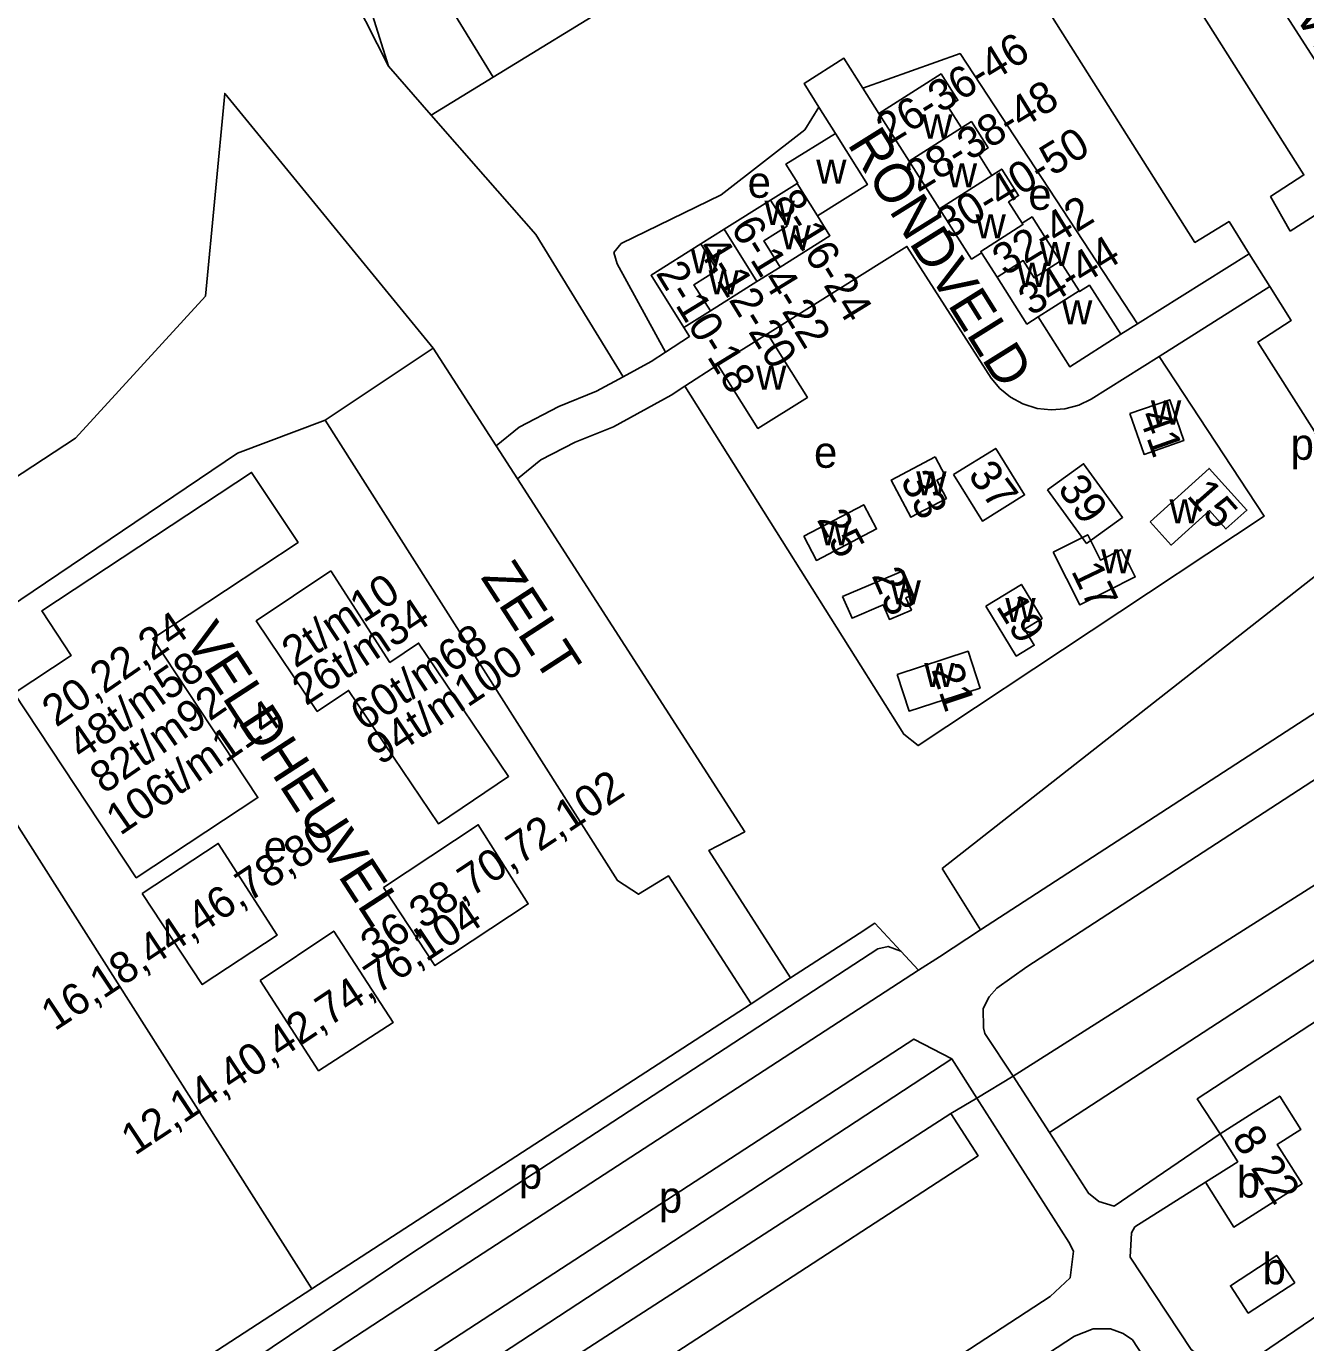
# Model space of a CAD drawing. Extents: x 159441 to 162086, y 388175 to 389787.
# Drawn here: x 159765.8 to 159928.9, y 389226.1 to 389394 of the extents above; entities that cross this region are included whole.
import ezdxf

# ---------------------------------------------------------------- set-up
doc = ezdxf.new("R2010")
doc.units = 0
for name, color, linetype in [('BLT_Basislijn', 7, 'Continuous'), ('BLT_Bebouwing', 7, 'Continuous'), ('BLT_Centroide', 7, 'Continuous'), ('BLT_Huisnummer', 7, 'Continuous'), ('BLT_Huisnummer_reeks', 7, 'Continuous'), ('BLT_Huisnummer_zonder_bebouwing', 7, 'Continuous'), ('BLT_Onderverdeling_panden', 7, 'Continuous'), ('BLT_Plantopo', 7, 'Continuous'), ('BLT_Straatnaam', 7, 'Continuous'), ('BLT_Vlakafsluiter', 7, 'Continuous')]:
    doc.layers.add(name, color=color, linetype=linetype)

msp = doc.modelspace()

# ---------------------------------------------------------------- linework, layer by layer
at = {"layer": 'BLT_Basislijn'}
for p, q in [((159811.91, 389388.9), (159817.38, 389382.64)), ((159825.27, 389387.48), (159817.38, 389382.64)), ((159874.45, 389382.86), (159872.41, 389386.08)), ((159866.8, 389383.67), (159868.9, 389380.31)), ((159817.38, 389382.64), (159824.3, 389374.73)), ((159926.89, 389367.85), (159939.01, 389375.68)), ((159907.43, 389356.04), (159921.66, 389364.95)), ((159921.66, 389364.95), (159924.3, 389360.77)), ((159910.17, 389351.88), (159924.3, 389360.77)), ((159905.27, 389354.69), (159907.43, 389356.04)), ((159817.62, 389352.91), (159803.86, 389343.74)), ((159817.62, 389352.91), (159825.63, 389340.48)), ((159853.92, 389350.82), (159849.69, 389348.06)), ((159957.57, 389345.47), (159882.49, 389286.56)), ((159825.63, 389340.48), (159828.35, 389336.26)), ((159966.92, 389330.42), (159887.4, 389278.74)), ((159751.94, 389312.03), (159802.13, 389232.96)), ((159882.49, 389286.56), (159887.4, 389278.74)), ((159863.19, 389272.62), (159871.93, 389278.29)), ((159887.4, 389278.74), (159882.15, 389275.33)), ((159882.15, 389275.33), (159879.51, 389273.61)), ((159823.15, 389236.98), (159879.51, 389273.61)), ((159858.16, 389269.32), (159863.19, 389272.62)), ((159802.13, 389232.96), (159858.16, 389269.32)), ((159883.73, 389262.3), (159886.93, 389257.3)), ((159891.54, 389260.08), (159896.2, 389252.92)), ((159883.63, 389255.34), (159886.93, 389257.3)), ((159749.12, 389198.56), (159802.13, 389232.96))]:
    msp.add_line(p, q, dxfattribs=at)
for points in [[(159785, 389438.06), (159794.48, 389423.34), (159811.91, 389388.9)], [(159800.04, 389438.34), (159801.93, 389420.75), (159811.91, 389388.9)], [(159926.53, 389417.24), (159924.9, 389413.28), (159923.5, 389408.14), (159922.98, 389405.75), (159923.61, 389401.39), (159925.74, 389396.35), (159939.01, 389375.68)], [(159900.1, 389399), (159899.81, 389400.22), (159904.39, 389403.01), (159905.17, 389402.21), (159909.74, 389404.85), (159928.63, 389375.01), (159924.37, 389372.26), (159926.89, 389367.85)], [(159900.1, 389399), (159895.77, 389396.37), (159914.73, 389366.4), (159919.08, 389369.06), (159921.66, 389364.95)], [(159872.41, 389386.08), (159884.79, 389390.48), (159907.43, 389356.04)], [(159872.41, 389386.08), (159869.99, 389389.9), (159864.92, 389386.68), (159866.8, 389383.67)], [(159744.65, 389323.51), (159772.04, 389341.44), (159788.61, 389359.57), (159791.04, 389385.41), (159817.62, 389352.91)], [(159866.8, 389383.67), (159864.99, 389380.75), (159854.34, 389372.49), (159841.59, 389366.28), (159840.67, 389365.13), (159841.08, 389363.66), (159847.22, 389352.42)], [(159824.3, 389374.73), (159830.69, 389367.42), (159841.86, 389349.29)], [(159860.24, 389354.77), (159878.02, 389365.9), (159888.76, 389349.08), (159889.88, 389347.77), (159891.24, 389346.66), (159892.78, 389345.83), (159894.62, 389345.25), (159896.39, 389345.05), (159898.14, 389345.18), (159899.92, 389345.66), (159901.52, 389346.44), (159910.17, 389351.88)], [(159924.3, 389360.77), (159927.01, 389356.46), (159922.75, 389353.71), (159932.21, 389338.79), (159936.51, 389341.57), (159937.16, 389340.54)], [(159847.22, 389352.42), (159850.29, 389354.42), (159849.58, 389355.55)], [(159841.86, 389349.29), (159845.4, 389351.23), (159847.22, 389352.42)], [(159910.17, 389351.88), (159923.56, 389331.51), (159879.46, 389302.26), (159877.64, 389303.7), (159849.69, 389348.06)], [(159825.63, 389340.48), (159828.59, 389342.87), (159833.63, 389345.5), (159838.45, 389347.43), (159841.86, 389349.29)], [(159849.69, 389348.06), (159847.97, 389346.93), (159840.59, 389342.9), (159835.72, 389340.95), (159831.34, 389338.67), (159828.35, 389336.26)], [(159803.86, 389343.74), (159792.67, 389339.52), (159751.94, 389312.03)], [(159803.86, 389343.74), (159841.12, 389285.04), (159843.81, 389283.3), (159847.62, 389285.65), (159858.16, 389269.32)], [(159891.54, 389260.08), (159887.94, 389265.55), (159887.78, 389266.28), (159887.75, 389268.72), (159888.52, 389270.22), (159889.47, 389271.31), (159893.3, 389274.05), (159930.5, 389298.21), (160000.68, 389343.03)], [(159828.35, 389336.26), (159857.34, 389291.26), (159852.77, 389288.88), (159863.19, 389272.62)], [(159891.54, 389260.08), (159952.5, 389298.75), (160006.83, 389334.04)], [(160005.96, 389324.35), (159896.2, 389252.92)], [(160014.45, 389322.25), (159915.03, 389257.2), (159917.95, 389252.74)], [(159871.93, 389278.29), (159873.94, 389279.6), (159877.24, 389276.05)], [(159823.15, 389242.93), (159874.29, 389276.34), (159875.62, 389276.64), (159877.24, 389276.05)], [(159877.24, 389276.05), (159879.51, 389273.61)], [(159823.15, 389228.53), (159878.9, 389264.82), (159883.73, 389262.3)], [(159883.73, 389262.3), (159823.86, 389223.09), (159823.15, 389222.62)], [(159886.93, 389257.3), (159898.66, 389238.95), (159899.25, 389237.77), (159898.81, 389234.37), (159896.28, 389231.99), (159869.59, 389214.59), (159867.79, 389214.27), (159866.61, 389214.42), (159865.28, 389215.01), (159862.5, 389219.39), (159846.06, 389208.71), (159848.94, 389204.05), (159848.35, 389203.66), (159847.43, 389200.44), (159842.15, 389201.9), (159836.34, 389180.66), (159841.65, 389179.2), (159840.8, 389176.23), (159842.33, 389173.89), (159837.71, 389170.93), (159851.04, 389150.42), (159858.04, 389154.86), (159863.18, 389146.94)], [(159823.15, 389216.24), (159826.99, 389218.74), (159883.63, 389255.34)], [(159883.63, 389255.34), (159887.08, 389249.96), (159824.11, 389208.98), (159825.94, 389201.58), (159826.18, 389198.24), (159826.01, 389194.12), (159824.53, 389186.85), (159823.15, 389184.27)], [(159896.2, 389252.92), (159901.17, 389245.16), (159902.5, 389244.12), (159904.42, 389243.53), (159917.95, 389252.74)], [(159916.06, 389246.57), (159907.08, 389240.87), (159906.64, 389240.13), (159906.49, 389237.03), (159914.25, 389225.23), (159916.53, 389223.43), (159919.04, 389222.99), (159921.11, 389223.29), (159930.65, 389229.8), (159931.89, 389231.71), (159932.34, 389233.48), (159932.29, 389234.57), (159933.62, 389235.21)], [(159790.31, 389215.53), (159788.15, 389218.72), (159788.4, 389219.68), (159814.63, 389237.36), (159823.15, 389242.93)], [(159790.31, 389215.53), (159817.53, 389233.33), (159823.15, 389236.98)], [(159794.55, 389209.91), (159821.18, 389227.24), (159823.15, 389228.53)], [(159893.74, 389223.23), (159899.4, 389226.93), (159901.76, 389227.87), (159903.98, 389227.87), (159905.6, 389227.28), (159906.77, 389226.48), (159922.69, 389202.03)]]:
    msp.add_lwpolyline(points, dxfattribs=at)
at = {"layer": 'BLT_Bebouwing'}
for p, q in [((159878.32, 389376.78), (159874.45, 389382.86)), ((159882.18, 389370.71), (159878.32, 389376.78)), ((159864.02, 389373.93), (159860.63, 389371.8)), ((159860.63, 389371.8), (159854.7, 389368.08)), ((159854.7, 389368.08), (159851.74, 389366.22)), ((159889.51, 389361.98), (159887.52, 389365.1)), ((159858.9, 389361.41), (159861.86, 389363.27)), ((159897.56, 389364.01), (159899.97, 389360.22)), ((159852.97, 389357.68), (159858.9, 389361.41)), ((159849.58, 389355.55), (159852.97, 389357.68)), ((159853.92, 389350.82), (159860.24, 389354.77))]:
    msp.add_line(p, q, dxfattribs=at)
for points in [[(159851.58, 389416.87), (159857.47, 389407.24), (159825.27, 389387.48)], [(159825.27, 389387.48), (159813.58, 389406.55), (159818.68, 389409.68)], [(159874.45, 389382.86), (159882.38, 389387.89), (159884.51, 389384.53), (159883.25, 389383.74), (159884.98, 389381.01)], [(159884.98, 389381.01), (159886.24, 389381.81), (159888.37, 389378.46), (159887.12, 389377.65), (159888.85, 389374.94)], [(159868.9, 389380.31), (159862.59, 389376.39), (159864.1, 389373.98), (159864.02, 389373.93)], [(159866.61, 389369.8), (159872.99, 389373.79), (159868.9, 389380.31)], [(159888.85, 389374.94), (159890.1, 389375.75), (159892.25, 389372.38), (159890.97, 389371.58), (159892.7, 389368.86)], [(159887.52, 389365.1), (159886.26, 389364.29), (159882.18, 389370.71)], [(159861.86, 389363.27), (159868.2, 389367.25), (159866.61, 389369.8)], [(159892.7, 389368.86), (159893.97, 389369.67), (159897.56, 389364.01)], [(159851.74, 389366.22), (159845.39, 389362.23), (159849.58, 389355.55)], [(159894.74, 389356.9), (159893.32, 389355.99), (159889.51, 389361.98)], [(159899.97, 389360.22), (159900.02, 389360.14), (159901.28, 389360.95), (159905.27, 389354.69)], [(159905.27, 389354.69), (159898.77, 389350.55), (159894.74, 389356.9)], [(159860.24, 389354.77), (159865.34, 389346.64), (159859.02, 389342.69), (159853.92, 389350.82)], [(159917.95, 389252.74), (159922.17, 389255.42), (159925.55, 389257.56), (159928.24, 389253.3), (159925.23, 389251.39), (159926.11, 389250), (159928.4, 389246.38), (159923.9, 389243.53), (159919.68, 389240.85), (159916.06, 389246.57)], [(159916.06, 389246.57), (159920.2, 389249.19), (159919.68, 389250), (159917.95, 389252.74)], [(159927.45, 389233.74), (159925.17, 389237.24), (159919.25, 389233.38), (159921.54, 389229.88), (159927.45, 389233.74)]]:
    msp.add_lwpolyline(points, dxfattribs=at)
for points in [[(159906.44, 389344.59), (159911.52, 389346.34), (159913.3, 389341.13), (159908.24, 389339.37)], [(159881.62, 389339.08), (159882.91, 389336.65), (159881.83, 389336.08), (159883.05, 389333.76), (159878.52, 389331.37), (159876.01, 389336.11)], [(159909.02, 389330.8), (159916.54, 389337.6), (159921.36, 389332.28), (159918.69, 389329.87), (159916.58, 389332.21), (159911.72, 389327.82)], [(159864.87, 389328.94), (159872.52, 389332.96), (159874.14, 389329.88), (159874.14, 389329.88), (159866.48, 389325.87), (159866.48, 389325.87)], [(159896.67, 389326.91), (159901.06, 389329.13), (159902.69, 389325.91), (159905.36, 389327.26), (159907.12, 389323.76), (159900.06, 389320.19)], [(159869.81, 389321.28), (159877.52, 389324.54), (159878.83, 389321.51), (159877.88, 389321.11), (159878.58, 389319.52), (159875.78, 389318.34), (159874.99, 389320.18), (159871.02, 389318.49)], [(159888.09, 389320.04), (159892.61, 389322.79), (159895.24, 389318.45), (159893, 389317.1), (159894.24, 389315.04), (159891.95, 389313.66)], [(159876.78, 389311.33), (159878.29, 389306.65), (159887.34, 389309.58), (159885.81, 389314.28)]]:
    msp.add_lwpolyline(points, close=True, dxfattribs=at)
at = {"layer": 'BLT_Onderverdeling_panden'}
for p, q in [((159878.32, 389376.78), (159884.98, 389381.01)), ((159882.18, 389370.71), (159888.85, 389374.94)), ((159864.02, 389373.93), (159866.61, 389369.8)), ((159858.9, 389361.41), (159854.7, 389368.08)), ((159899.97, 389360.22), (159894.74, 389356.9))]:
    msp.add_line(p, q, dxfattribs=at)
for points in [[(159860.63, 389371.8), (159862.73, 389368.47), (159859.76, 389366.61), (159861.86, 389363.27)], [(159892.7, 389368.86), (159892.81, 389368.69), (159887.42, 389365.26), (159887.52, 389365.1)], [(159851.74, 389366.22), (159853.84, 389362.88), (159850.87, 389361.02), (159852.97, 389357.68)], [(159889.51, 389361.98), (159892.84, 389364.1), (159894.24, 389361.88), (159897.56, 389364.01)]]:
    msp.add_lwpolyline(points, dxfattribs=at)
at = {"layer": 'BLT_Plantopo'}
for points in [[(159883.97, 389336.82), (159889.34, 389340.14), (159893.02, 389334.21), (159887.65, 389330.88)], [(159895.95, 389334.84), (159900.53, 389338.18), (159905.51, 389331.35), (159900.93, 389328.02)], [(159764.21, 389308.94), (159771.49, 389313.75), (159767.73, 389319.44), (159794.48, 389337.09), (159800.39, 389328.15), (159781.87, 389315.92), (159795.27, 389295.63), (159779.76, 389285.39)], [(159804.57, 389324.54), (159795.07, 389318.14), (159802.85, 389306.6), (159806.84, 389309.28), (159818.29, 389292.28), (159827.23, 389298.31), (159815.76, 389315.33), (159812.1, 389312.86)], [(159811.27, 389284.16), (159823.36, 389292.16), (159829.75, 389282.07), (159817.85, 389274.2)], [(159780.53, 389283.37), (159790.22, 389289.77), (159797.74, 389278.09), (159788.19, 389271.78)], [(159795.56, 389272.29), (159804.94, 389278.6), (159812.5, 389266.93), (159803.01, 389260.78)]]:
    msp.add_lwpolyline(points, close=True, dxfattribs=at)
at = {"layer": 'BLT_Vlakafsluiter'}
msp.add_line((159891.54, 389260.08), (159886.93, 389257.3), dxfattribs=at)

# ---------------------------------------------------------------- texts
at = {"layer": 'BLT_Centroide'}
for s, p in [('w', (159879.95, 389379.65)), ('w', (159866.45, 389373.9)), ('e', (159857.71, 389372.1)), ('w', (159883.1, 389373.42)), ('e', (159893.49, 389370.56)), ('w', (159859.86, 389368.65)), ('w', (159886.76, 389366.92)), ('w', (159861.9, 389365.53)), ('w', (159850.46, 389362.45)), ('w', (159894.96, 389363.38)), ('w', (159892.06, 389360.74)), ('w', (159852.73, 389359.79)), ('w', (159897.79, 389355.95)), ('w', (159858.78, 389347.62)), ('w', (159909.12, 389343.18)), ('p', (159926.93, 389338.69)), ('e', (159866.17, 389337.67)), ('w', (159879.2, 389334.16)), ('w', (159911.49, 389330.58)), ('w', (159866.88, 389327.79)), ('w', (159902.78, 389324.22)), ('w', (159875.92, 389320.24)), ('w', (159890.56, 389317.99)), ('w', (159880.23, 389309.72)), ('e', (159796.01, 389287.38)), ('p', (159828.55, 389245.74)), ('b', (159920.07, 389244.62)), ('p', (159846.39, 389242.68)), ('b', (159923.35, 389233.56))]:
    msp.add_text(s, height=4, dxfattribs=at).set_placement(p)
at = {"layer": 'BLT_Huisnummer'}
for s, rotation, p in [('41', 289.5267, (159907.52, 389344.35)), ('33', 296.5267, (159877.13, 389336.1)), ('15', 311.5267, (159913.57, 389334.04)), ('25', 298.5267, (159866.47, 389331.07)), ('23', 293.5267, (159873.47, 389323.95)), ('17', 295.5267, (159898.9, 389324.53)), ('19', 301.5267, (159889.29, 389320.01)), ('21', 288.5267, (159881.1, 389311.96)), ('8 22', 303.0028, (159919.33, 389252.16))]:
    msp.add_text(s, height=4, rotation=rotation, dxfattribs=at).set_placement(p)
at = {"layer": 'BLT_Huisnummer_reeks'}
for s, rotation, p in [('26-36-46', 31.5267, (159875.71, 389378.78)), ('28-38-48', 31.5267, (159879.43, 389372.73)), ('30-40-50', 31.5267, (159883.38, 389366.71)), ('8-16-24', 301.5267, (159860.77, 389371.63)), ('32-42', 31.5267, (159890.52, 389362.04)), ('6-14-22', 301.5267, (159855.46, 389368.29)), ('34-44', 31.5267, (159893.84, 389356.95)), ('4-12-20', 301.5267, (159851.19, 389365.69)), ('2-10-18', 301.5267, (159845.93, 389362.5))]:
    msp.add_text(s, height=4, rotation=rotation, dxfattribs=at).set_placement(p)
at = {"layer": 'BLT_Huisnummer_zonder_bebouwing'}
for s, rotation, p in [('37', 306.5267, (159885.69, 389336.71)), ('39', 306.5267, (159897.12, 389334.95)), ('2t/m10', 33.6171, (159800.06, 389312.05)), ('26t/m34', 33.6171, (159801.39, 389307.24)), ('20,22,24', 34.6171, (159769.56, 389304.51)), ('60t/m68', 33.6171, (159808.8, 389304)), ('94t/m100', 33.6171, (159810.86, 389299.66)), ('48t/m58', 34.6171, (159772.84, 389300.28)), ('82t/m92', 34.6171, (159775.66, 389295.99)), ('106t/m114', 34.6171, (159777.72, 389290.7)), ('36,38,70,72,102', 33.6171, (159810.1, 389274.64)), ('16,18,44,46,78,80', 33.6171, (159769.37, 389265.77)), ('12,14,40,42,74,76,104', 33.6171, (159779.58, 389249.9))]:
    msp.add_text(s, height=4, rotation=rotation, dxfattribs=at).set_placement(p)
at = {"layer": 'BLT_Straatnaam'}
for s, rotation, p in [('VLOET', 302.0004, (159927.19, 389395.65)), ('RONDVELD', 302.0004, (159870.35, 389378.96)), ('ZELT', 303.0004, (159823.6, 389323.7)), ('VELDHEUVEL', 303.0004, (159785.78, 389315.87))]:
    msp.add_text(s, height=5, rotation=rotation, dxfattribs=at).set_placement(p)

doc.saveas('drawing.dxf')
